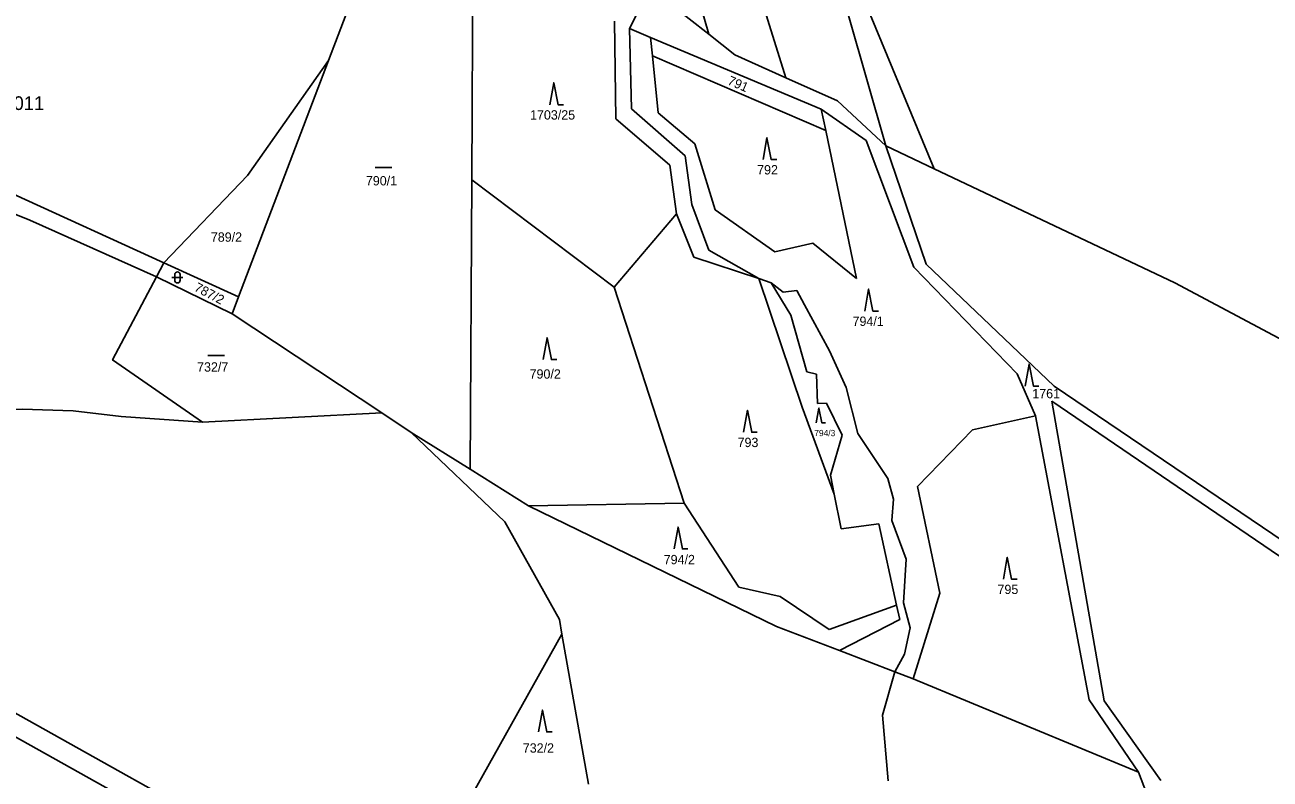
# Model space of a CAD drawing. Extents: x -546762 to -540209, y -1046851 to -1035694.
# Drawn here: x -543253.7 to -543026.8, y -1042655.9 to -1042518.5 of the extents above; entities that cross this region are included whole.
import ezdxf

# ---------------------------------------------------------------- set-up
doc = ezdxf.new("R2010")
doc.units = 0
for name, color, linetype in [('Vrstva 1', 7, 'Continuous'), ('Vrstva 18', 7, 'Continuous'), ('Vrstva 25', 7, 'Continuous'), ('Vrstva 4', 7, 'Continuous'), ('Vrstva 52', 7, 'Continuous'), ('Vrstva 53', 7, 'Continuous'), ('Vrstva 6', 7, 'Continuous')]:
    doc.layers.add(name, color=color, linetype=linetype)

msp = doc.modelspace()

# ---------------------------------------------------------------- linework, layer by layer
at = {"layer": 'Vrstva 1'}
for points in [[(-543198.36, -1042525.01), (-543188.89, -1042500.08)], [(-543172.03, -1042507.09), (-543172.25, -1042546.74)], [(-543139.76, -1042511.75), (-543143.49, -1042519.2)], [(-543129.06, -1042520.22), (-543139.76, -1042511.75)], [(-543146.21, -1042517.84), (-543145.96, -1042535.66)], [(-543143.49, -1042519.2), (-543143.16, -1042533.83)], [(-543139.68, -1042520.8), (-543143.49, -1042519.2)], [(-543124.29, -1042523.99), (-543129.06, -1042520.22)], [(-543108.54, -1042533.88), (-543139.68, -1042520.8)], [(-543124.29, -1042523.99), (-543114.99, -1042528.16)], [(-543214.73, -1042568.08), (-543198.36, -1042525.01)], [(-543198.36, -1042525.01), (-543213.09, -1042545.98)], [(-543114.99, -1042528.16), (-543105.57, -1042532.38)], [(-543143.16, -1042533.83), (-543133.33, -1042542.39)], [(-543100.34, -1042539.61), (-543108.54, -1042533.88)], [(-543105.57, -1042532.38), (-543096.8, -1042540.57)], [(-543145.96, -1042535.66), (-543136.12, -1042544.09)], [(-543100.34, -1042539.61), (-543091.69, -1042562.68)], [(-543096.8, -1042540.57), (-543089.45, -1042562.14)], [(-543133.33, -1042542.39), (-543132.13, -1042551.26)], [(-543136.12, -1042544.09), (-543134.94, -1042552.97)], [(-543213.09, -1042545.98), (-543228.37, -1042561.85)], [(-543172.25, -1042546.74), (-543172.55, -1042599.48)], [(-543146.26, -1042566.29), (-543172.25, -1042546.74)], [(-543132.13, -1042551.26), (-543129.01, -1042559.56)], [(-543134.94, -1042552.97), (-543131.75, -1042560.85)], [(-543131.75, -1042560.85), (-543119.95, -1042564.74)], [(-543129.01, -1042559.56), (-543119.95, -1042564.74)], [(-543228.37, -1042561.85), (-543229.71, -1042564.4)], [(-543214.73, -1042568.08), (-543228.37, -1042561.85)], [(-543091.69, -1042562.68), (-543072.86, -1042582.13)], [(-543089.45, -1042562.14), (-543066.1, -1042584.38)], [(-543229.71, -1042564.4), (-543237.68, -1042579.56)], [(-543229.71, -1042564.4), (-543215.9, -1042571.15)], [(-543133.56, -1042605.69), (-543146.26, -1042566.29)], [(-543215.9, -1042571.15), (-543214.73, -1042568.08)], [(-543215.9, -1042571.15), (-543188.65, -1042589.23)], [(-543221.29, -1042590.89), (-543237.68, -1042579.56)], [(-543072.86, -1042582.13), (-543069.49, -1042589.76)], [(-543066.1, -1042584.38), (-543024.18, -1042612.69)], [(-543066.54, -1042587.07), (-543057.01, -1042641.66)], [(-543066.54, -1042587.07), (-543025.05, -1042615.31)], [(-543221.29, -1042590.89), (-543188.65, -1042589.23)], [(-543188.65, -1042589.23), (-543183.26, -1042592.8)], [(-543069.49, -1042589.76), (-543059.76, -1042641.53)], [(-543166.24, -1042609.08), (-543183.26, -1042592.8)], [(-543183.26, -1042592.8), (-543172.55, -1042599.48)], [(-543172.55, -1042599.48), (-543161.87, -1042606.15)], [(-543133.56, -1042605.69), (-543161.87, -1042606.15)], [(-543166.24, -1042609.08), (-543156.28, -1042626.85)], [(-543156.28, -1042626.85), (-543155.8, -1042629.55)], [(-543175.33, -1042664.39), (-543155.8, -1042629.55)], [(-543155.8, -1042629.55), (-543150.96, -1042656.86)], [(-543059.76, -1042641.53), (-543050.72, -1042654.71)], [(-543057.01, -1042641.66), (-543046.69, -1042656.22)], [(-543256.45, -1042643.31), (-543211.36, -1042668.6)], [(-543257.66, -1042646.99), (-543220.69, -1042667.71)], [(-543050.72, -1042654.71), (-543038.94, -1042685.63)]]:
    msp.add_lwpolyline(points, dxfattribs=at)
at = {"layer": 'Vrstva 25'}
for p, q in [((-543189.81, -1042544.52), (-543186.81, -1042544.52)), ((-543226.87, -1042564.53), (-543224.87, -1042564.53)), ((-543226.37, -1042565.03), (-543226.37, -1042564.03)), ((-543225.37, -1042564.03), (-543225.37, -1042565.03)), ((-543220.31, -1042578.76), (-543217.31, -1042578.76))]:
    msp.add_line(p, q, dxfattribs=at)
for points in [[(-543158, -1042533.07), (-543157.3, -1042529.07), (-543156.5, -1042533.07), (-543155.5, -1042533.07)], [(-543119.16, -1042543.07), (-543118.46, -1042539.07), (-543117.66, -1042543.07), (-543116.66, -1042543.07)], [(-543100.63, -1042570.67), (-543099.93, -1042566.67), (-543099.13, -1042570.67), (-543098.13, -1042570.67)], [(-543159.21, -1042579.52), (-543158.51, -1042575.52), (-543157.71, -1042579.52), (-543156.71, -1042579.52)], [(-543071.38, -1042584.34), (-543070.68, -1042580.34), (-543069.88, -1042584.34), (-543068.88, -1042584.34)], [(-543109.46, -1042591.03), (-543108.99, -1042588.35), (-543108.45, -1042591.03), (-543107.78, -1042591.03)], [(-543122.72, -1042592.75), (-543122.02, -1042588.75), (-543121.22, -1042592.75), (-543120.22, -1042592.75)], [(-543135.34, -1042614.02), (-543134.64, -1042610.02), (-543133.84, -1042614.02), (-543132.84, -1042614.02)], [(-543075.36, -1042619.53), (-543074.66, -1042615.53), (-543073.86, -1042619.53), (-543072.86, -1042619.53)], [(-543160.06, -1042647.36), (-543159.36, -1042643.36), (-543158.56, -1042647.36), (-543157.56, -1042647.36)]]:
    msp.add_lwpolyline(points, dxfattribs=at)
for centre, start, end in [((-543225.87, -1042564.03), 0, 180), ((-543225.87, -1042565.03), 180, 0)]:
    msp.add_arc(centre, 0.5, start, end, dxfattribs=at)
at = {"layer": 'Vrstva 4'}
for points in [[(-543117.66, -1042565.49), (-543115.48, -1042567.2)], [(-543115.48, -1042567.2), (-543112.99, -1042566.89)], [(-543112.99, -1042566.89), (-543111.62, -1042569.51)], [(-543111.62, -1042569.51), (-543107.06, -1042577.93)], [(-543107.06, -1042577.93), (-543104, -1042584.61)], [(-543104, -1042584.61), (-543101.88, -1042592.97)], [(-543101.88, -1042592.97), (-543096.44, -1042601.15)], [(-543096.44, -1042601.15), (-543095.38, -1042604.96)], [(-543095.38, -1042604.96), (-543095.7, -1042608.83)], [(-543095.7, -1042608.83), (-543093.07, -1042615.88)], [(-543093.07, -1042615.88), (-543093.58, -1042623.82)], [(-543093.58, -1042623.82), (-543092.33, -1042628.37)], [(-543092.33, -1042628.37), (-543093.39, -1042633.18)], [(-543093.39, -1042633.18), (-543095.17, -1042636.4)], [(-543095.17, -1042636.4), (-543097.38, -1042644.29)], [(-543097.38, -1042644.29), (-543096.38, -1042656.27)]]:
    msp.add_lwpolyline(points, dxfattribs=at)
at = {"layer": 'Vrstva 52'}
for points in [[(-543244.59, -1042217.88), (-543247.14, -1042222.41), (-543224.11, -1042247.37), (-543214.05, -1042282.33), (-543205.04, -1042336.81), (-543205.6, -1042366.71), (-543185.21, -1042418.55), (-543178.94, -1042434.51), (-543177.97, -1042445.51), (-543180.87, -1042470.03), (-543175.77, -1042470.5), (-543183.08, -1042495.73), (-543185.4, -1042500.78), (-543188.89, -1042500.08), (-543198.36, -1042525.01), (-543213.09, -1042545.98), (-543228.37, -1042561.85), (-543229.71, -1042564.4), (-543237.68, -1042579.56), (-543221.29, -1042590.89)], [(-543365.18, -1042612.58), (-543343.39, -1042603.19), (-543328.55, -1042598.31), (-543314.56, -1042594.92), (-543298.03, -1042592.16), (-543284.68, -1042590.04), (-543268.36, -1042588.98), (-543254.16, -1042588.56), (-543244.85, -1042588.86)], [(-543221.29, -1042590.89), (-543188.65, -1042589.23), (-543183.26, -1042592.8), (-543166.24, -1042609.08), (-543156.28, -1042626.85), (-543155.8, -1042629.55), (-543175.33, -1042664.39), (-543179.07, -1042671.76), (-543184.97, -1042683.39), (-543188.51, -1042685.74), (-543220.69, -1042667.71), (-543253.97, -1042725.22), (-543291, -1042703.5), (-543353.51, -1042662.41), (-543358.52, -1042636), (-543365.18, -1042612.58)], [(-543244.85, -1042588.86), (-543236.13, -1042589.89), (-543221.29, -1042590.89)]]:
    msp.add_lwpolyline(points, dxfattribs=at)
at = {"layer": 'Vrstva 6'}
for points in [[(-543124.02, -1042445.5), (-543096.8, -1042540.57)], [(-543128.14, -1042486.08), (-543114.99, -1042528.16)], [(-543135.11, -1042499.15), (-543129.06, -1042520.22)], [(-543101.72, -1042511.56), (-543087.96, -1042544.75)], [(-543139.33, -1042524.16), (-543139.68, -1042520.8)], [(-543138.26, -1042534.54), (-543139.33, -1042524.16)], [(-543139.33, -1042524.16), (-543107.74, -1042537.75)], [(-543108.54, -1042533.88), (-543107.74, -1042537.75)], [(-543252.74, -1042554.11), (-543298.14, -1042535.75)], [(-543131.59, -1042540.19), (-543138.26, -1042534.54)], [(-543107.74, -1042537.75), (-543102.16, -1042564.71)], [(-543127.88, -1042552.21), (-543131.59, -1042540.19)], [(-543096.8, -1042540.57), (-543087.96, -1042544.75)], [(-543087.96, -1042544.75), (-543044.12, -1042565.51)], [(-543255.74, -1042549.35), (-543228.37, -1042561.85)], [(-543229.71, -1042564.4), (-543252.74, -1042554.11)], [(-543134.94, -1042552.97), (-543146.26, -1042566.29)], [(-543117.02, -1042559.85), (-543127.88, -1042552.21)], [(-543110.11, -1042558.27), (-543117.02, -1042559.85)], [(-543102.16, -1042564.71), (-543110.11, -1042558.27)], [(-543119.95, -1042564.74), (-543112.03, -1042588.16)], [(-543117.66, -1042565.49), (-543119.95, -1042564.74)], [(-543117.66, -1042565.49), (-543114.11, -1042571.43)], [(-543044.12, -1042565.51), (-542964.91, -1042607.68)], [(-543114.11, -1042571.43), (-543111.18, -1042581.71)], [(-543111.18, -1042581.71), (-543109.39, -1042582.14)], [(-543109.39, -1042582.14), (-543109.25, -1042587.5)], [(-543112.03, -1042588.16), (-543106.19, -1042604.01)], [(-543109.25, -1042587.5), (-543107.62, -1042587.44)], [(-543104.75, -1042593.28), (-543107.62, -1042587.44)], [(-543069.49, -1042589.76), (-543080.97, -1042592.29)], [(-543080.97, -1042592.29), (-543090.99, -1042602.62)], [(-543104.75, -1042593.28), (-543106.87, -1042600.58)], [(-543106.19, -1042604.01), (-543106.87, -1042600.58)], [(-543104.93, -1042610.36), (-543106.19, -1042604.01)], [(-543090.99, -1042602.62), (-543086.94, -1042622.08)], [(-543161.87, -1042606.15), (-543116.68, -1042628.14)], [(-543123.58, -1042620.95), (-543133.56, -1042605.69)], [(-543104.93, -1042610.36), (-543098.08, -1042609.46)], [(-543098.08, -1042609.46), (-543094.83, -1042624.23)], [(-543123.58, -1042620.95), (-543116.01, -1042622.66)], [(-543086.94, -1042622.08), (-543091.78, -1042637.71)], [(-543107.09, -1042628.7), (-543116.01, -1042622.66)], [(-543107.09, -1042628.7), (-543094.83, -1042624.23)], [(-543094.83, -1042624.23), (-543094.25, -1042626.87)], [(-543105.25, -1042632.53), (-543094.25, -1042626.87)], [(-543116.68, -1042628.14), (-543105.25, -1042632.53)], [(-543105.25, -1042632.53), (-543095.17, -1042636.4)], [(-543095.17, -1042636.4), (-543091.78, -1042637.71)], [(-543091.78, -1042637.71), (-543050.72, -1042654.71)]]:
    msp.add_lwpolyline(points, dxfattribs=at)

# ---------------------------------------------------------------- texts
at = {"layer": 'Vrstva 18'}
for s, rotation, p in [('791', 336.5277, (-543125.77, -1042529.29)), ('787/2', 332.3377, (-543222.95, -1042566.89))]:
    msp.add_text(s, height=1.7, rotation=rotation, dxfattribs=at).set_placement(p)
for s, height, p in [('1703/25', 1.7, (-543161.62, -1042535.77)), ('792', 1.7, (-543120.24, -1042545.77)), ('790/1', 1.7, (-543191.53, -1042547.77)), ('789/2', 1.7, (-543219.78, -1042558.03)), ('794/1', 1.7, (-543102.85, -1042573.37)), ('732/7', 1.7, (-543222.29, -1042581.7)), ('790/2', 1.7, (-543161.7, -1042582.98)), ('1761', 1.7, (-543070.1, -1042586.55)), ('794/3', 1.14, (-543109.82, -1042593.46)), ('793', 1.7, (-543123.8, -1042595.45)), ('794/2', 1.7, (-543137.26, -1042616.8)), ('795', 1.7, (-543076.44, -1042622.23)), ('732/2', 1.7, (-543162.94, -1042651.13))]:
    msp.add_text(s, height=height, dxfattribs=at).set_placement(p)
at = {"layer": 'Vrstva 53'}
msp.add_text('65011', height=2.5, dxfattribs=at).set_placement((-543259.45, -1042534.03))

doc.saveas('drawing.dxf')
